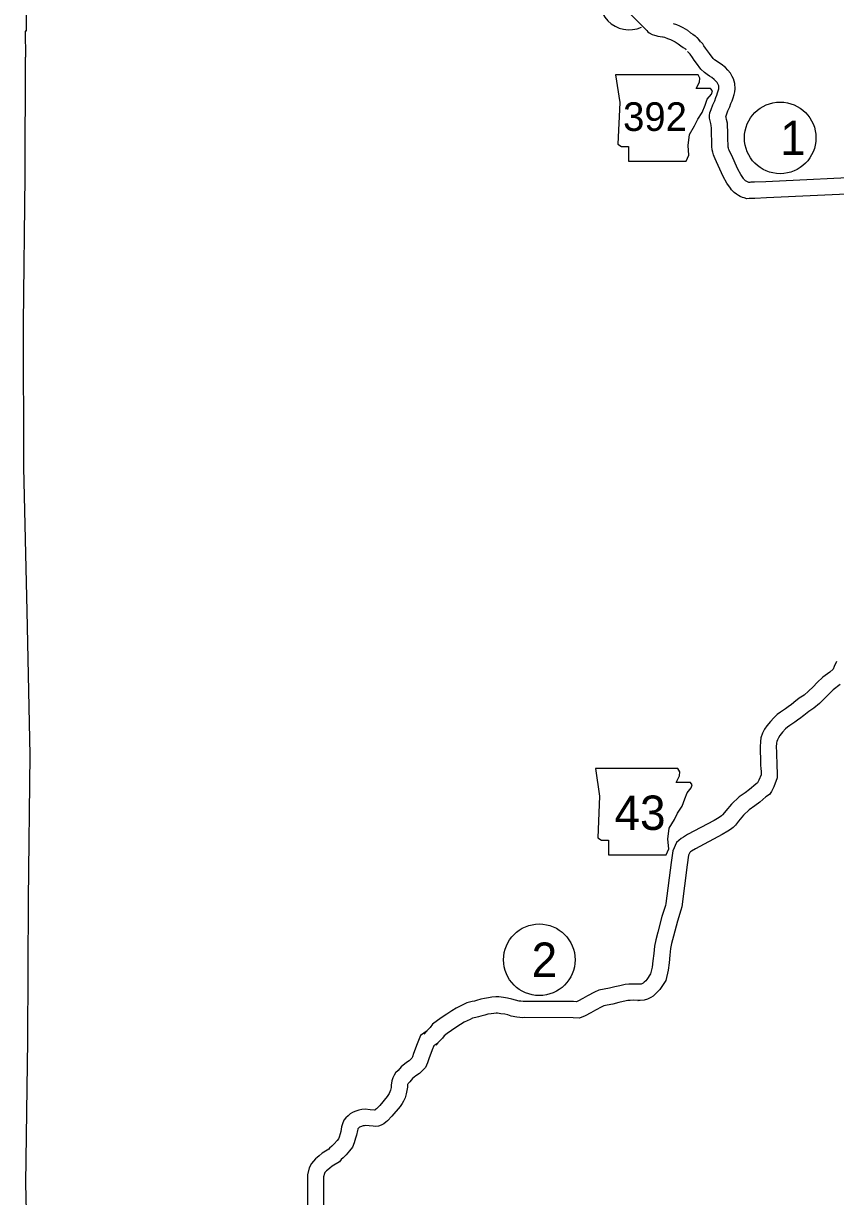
# Model space of a CAD drawing. Extents: x -939622 to -934245, y 1383184 to 1385301.
# Drawn here: x -935269.6 to -935224.7, y 1384172.8 to 1384237.7 of the extents above; entities that cross this region are included whole.
import ezdxf

# ---------------------------------------------------------------- set-up
doc = ezdxf.new("R2010")
doc.units = 0
for name, color, linetype in [('2', 7, 'Continuous'), ('Level 10', 7, 'Continuous'), ('Level 2', 7, 'Continuous'), ('Level 21', 7, 'Continuous'), ('Level 24', 7, 'Continuous'), ('Level 27', 7, 'Continuous')]:
    doc.layers.add(name, color=color, linetype=linetype)

msp = doc.modelspace()

# ---------------------------------------------------------------- linework, layer by layer
at = {"layer": '2'}
for points in [[(-935269.516, 1384258.799), (-935269.508, 1384257.246), (-935269.519, 1384253.237), (-935269.541, 1384245.249), (-935269.5, 1384237.29), (-935269.551, 1384237.286), (-935269.536, 1384235.856)], [(-935269.336, 1384165.704), (-935269.51, 1384173.539), (-935269.41, 1384181.419), (-935269.369, 1384189.244), (-935269.268, 1384197.25), (-935269.44, 1384205.199), (-935269.624, 1384213.144), (-935269.647, 1384221.105), (-935269.555, 1384229.264), (-935269.536, 1384235.856)]]:
    msp.add_lwpolyline(points, dxfattribs=at)
at = {"layer": 'Level 10'}
for p, q in [((-935235.596, 1384184.554), (-935235.609, 1384184.555)), ((-935235.63, 1384183.655), (-935235.617, 1384183.655))]:
    msp.add_line(p, q, dxfattribs=at)
for points in [[(-935238.986, 1384241.171), (-935235.22, 1384237.424), (-935235.178, 1384237.379), (-935235.136, 1384237.317), (-935235.072, 1384237.26), (-935235.001, 1384237.189), (-935234.835, 1384237.096), (-935234.708, 1384237.058), (-935234.637, 1384237.041), (-935234.527, 1384237.02), (-935234.386, 1384236.997), (-935234.267, 1384236.984), (-935234.226, 1384236.979), (-935234.158, 1384236.953), (-935233.989, 1384236.878), (-935233.819, 1384236.822), (-935233.705, 1384236.77), (-935233.562, 1384236.698), (-935233.39, 1384236.596), (-935233.245, 1384236.482), (-935233.11, 1384236.387), (-935232.997, 1384236.305), (-935232.973, 1384236.287), (-935232.961, 1384236.272), (-935232.948, 1384236.251)], [(-935233.664, 1384237.718), (-935233.492, 1384237.662), (-935233.317, 1384237.582), (-935233.129, 1384237.488), (-935232.88, 1384237.34), (-935232.706, 1384237.203), (-935232.588, 1384237.119), (-935232.46, 1384237.028), (-935232.352, 1384236.944), (-935232.225, 1384236.797), (-935232.171, 1384236.705)], [(-935228.541, 1384228.957), (-935229.164, 1384228.924), (-935229.372, 1384228.924), (-935229.419, 1384228.921), (-935229.482, 1384228.923), (-935229.521, 1384228.936), (-935229.563, 1384228.954), (-935229.596, 1384228.972), (-935229.659, 1384229.01), (-935229.694, 1384229.036), (-935229.749, 1384229.096), (-935229.777, 1384229.132), (-935229.93, 1384229.353), (-935230.094, 1384229.644), (-935230.45, 1384230.436), (-935230.53, 1384230.605), (-935230.57, 1384230.696), (-935230.586, 1384230.735), (-935230.607, 1384230.814), (-935230.621, 1384230.868), (-935230.625, 1384230.949), (-935230.637, 1384231.345), (-935230.642, 1384231.531), (-935230.647, 1384231.657), (-935230.652, 1384231.828), (-935230.657, 1384231.96), (-935230.668, 1384232.201), (-935230.72, 1384232.402), (-935230.744, 1384232.504), (-935230.753, 1384232.554), (-935230.72, 1384232.656), (-935230.639, 1384232.874), (-935230.54, 1384233.095), (-935230.471, 1384233.278), (-935230.408, 1384233.428), (-935230.351, 1384233.608), (-935230.296, 1384233.778), (-935230.254, 1384233.933), (-935230.24, 1384234.095), (-935230.252, 1384234.397), (-935230.286, 1384234.526), (-935230.333, 1384234.651), (-935230.398, 1384234.785), (-935230.496, 1384234.959), (-935230.639, 1384235.127), (-935230.774, 1384235.283), (-935231.017, 1384235.469), (-935231.168, 1384235.562), (-935231.286, 1384235.641), (-935231.383, 1384235.707), (-935231.462, 1384235.779), (-935231.66, 1384236.056), (-935231.774, 1384236.209), (-935231.873, 1384236.345), (-935231.969, 1384236.485), (-935232.024, 1384236.582), (-935232.244, 1384236.799)], [(-935228.494, 1384228.058), (-935229.141, 1384228.024), (-935229.342, 1384228.024), (-935229.403, 1384228.02), (-935229.47, 1384228.022), (-935229.597, 1384228.014), (-935229.745, 1384228.062), (-935229.837, 1384228.093), (-935229.952, 1384228.14), (-935230.046, 1384228.192), (-935230.159, 1384228.26), (-935230.299, 1384228.364), (-935230.439, 1384228.517), (-935230.503, 1384228.6), (-935230.694, 1384228.874), (-935230.899, 1384229.238), (-935231.267, 1384230.059), (-935231.348, 1384230.23), (-935231.401, 1384230.349), (-935231.442, 1384230.453), (-935231.477, 1384230.584), (-935231.514, 1384230.728), (-935231.525, 1384230.91), (-935231.536, 1384231.319), (-935231.542, 1384231.501), (-935231.546, 1384231.626), (-935231.552, 1384231.798), (-935231.556, 1384231.924), (-935231.563, 1384232.067), (-935231.593, 1384232.184), (-935231.626, 1384232.321), (-935231.654, 1384232.481), (-935231.656, 1384232.626), (-935231.632, 1384232.762), (-935231.57, 1384232.952), (-935231.472, 1384233.216), (-935231.372, 1384233.437), (-935231.308, 1384233.61), (-935231.254, 1384233.739), (-935231.208, 1384233.884), (-935231.159, 1384234.035), (-935231.144, 1384234.09), (-935231.142, 1384234.115), (-935231.147, 1384234.26), (-935231.161, 1384234.296), (-935231.195, 1384234.366), (-935231.238, 1384234.442), (-935231.321, 1384234.541), (-935231.393, 1384234.623), (-935231.527, 1384234.726), (-935231.654, 1384234.804), (-935231.791, 1384234.896), (-935231.943, 1384235), (-935232.138, 1384235.177), (-935232.387, 1384235.525), (-935232.499, 1384235.675), (-935232.608, 1384235.825), (-935232.733, 1384236.007), (-935232.745, 1384236.029), (-935232.875, 1384236.157)], [(-935222.504, 1384229.247), (-935228.539, 1384228.957)], [(-935222.451, 1384228.349), (-935228.496, 1384228.058)], [(-935224.631, 1384202.41), (-935224.756, 1384202.127), (-935224.82, 1384201.988), (-935224.999, 1384201.819), (-935225.381, 1384201.536), (-935225.692, 1384201.247), (-935225.92, 1384201.007), (-935226.178, 1384200.759), (-935226.421, 1384200.552), (-935226.688, 1384200.373), (-935226.99, 1384200.136), (-935227.143, 1384200.016)], [(-935224.42, 1384201.128), (-935224.805, 1384200.843), (-935225.058, 1384200.607), (-935225.281, 1384200.372), (-935225.574, 1384200.09), (-935225.878, 1384199.833), (-935226.159, 1384199.644), (-935226.434, 1384199.428), (-935226.679, 1384199.236), (-935226.709, 1384199.215)], [(-935227.143, 1384200.016), (-935227.221, 1384199.955), (-935227.447, 1384199.791), (-935227.721, 1384199.61), (-935227.917, 1384199.469), (-935228.092, 1384199.296), (-935228.289, 1384199.081), (-935228.481, 1384198.846), (-935228.611, 1384198.654), (-935228.731, 1384198.444), (-935228.815, 1384198.184), (-935228.842, 1384197.987), (-935228.862, 1384197.681), (-935228.851, 1384197.376), (-935228.842, 1384197.103), (-935228.829, 1384196.85), (-935228.826, 1384196.612)], [(-935226.717, 1384199.209), (-935226.935, 1384199.051), (-935227.209, 1384198.87), (-935227.334, 1384198.779), (-935227.444, 1384198.672), (-935227.608, 1384198.492), (-935227.759, 1384198.307), (-935227.847, 1384198.178), (-935227.903, 1384198.079), (-935227.934, 1384197.983), (-935227.946, 1384197.897), (-935227.961, 1384197.667), (-935227.952, 1384197.408), (-935227.942, 1384197.14), (-935227.93, 1384196.877), (-935227.926, 1384196.612)], [(-935227.926, 1384196.612), (-935227.926, 1384196.578), (-935227.904, 1384196.305), (-935227.904, 1384195.961), (-935228.106, 1384195.466), (-935228.228, 1384195.218), (-935228.342, 1384195.055), (-935228.532, 1384194.913), (-935228.876, 1384194.631), (-935229.14, 1384194.412), (-935229.454, 1384194.202), (-935229.776, 1384193.902), (-935230.053, 1384193.564), (-935230.226, 1384193.355), (-935230.351, 1384193.212), (-935230.502, 1384193.118), (-935230.64, 1384193.026), (-935230.953, 1384192.828), (-935232.426, 1384192.044), (-935232.647, 1384191.907), (-935232.72, 1384191.867), (-935232.752, 1384191.84), (-935232.817, 1384191.689), (-935232.888, 1384191.159), (-935233.186, 1384188.833), (-935233.244, 1384188.639), (-935233.435, 1384188.046), (-935233.657, 1384187.199), (-935233.755, 1384186.806), (-935233.818, 1384186.518), (-935233.85, 1384186.16), (-935233.896, 1384185.741), (-935233.939, 1384185.33), (-935234.085, 1384184.757), (-935234.406, 1384184.263), (-935234.535, 1384184.118), (-935234.643, 1384184.014), (-935234.773, 1384183.885), (-935234.915, 1384183.809), (-935235.009, 1384183.76), (-935235.1, 1384183.718), (-935235.279, 1384183.658), (-935235.496, 1384183.65), (-935235.63, 1384183.655)], [(-935228.826, 1384196.612), (-935228.825, 1384196.536), (-935228.804, 1384196.269), (-935228.804, 1384196.138), (-935228.927, 1384195.835), (-935229, 1384195.687), (-935229.086, 1384195.623), (-935229.449, 1384195.325), (-935229.679, 1384195.134), (-935230.014, 1384194.91), (-935230.434, 1384194.52), (-935230.748, 1384194.135), (-935230.912, 1384193.937), (-935230.941, 1384193.904), (-935230.987, 1384193.875), (-935231.129, 1384193.782), (-935231.406, 1384193.606), (-935232.874, 1384192.825), (-935233.1, 1384192.685), (-935233.23, 1384192.614), (-935233.495, 1384192.391), (-935233.693, 1384191.931), (-935233.78, 1384191.276), (-935234.07, 1384189.02), (-935234.104, 1384188.906), (-935234.299, 1384188.298), (-935234.529, 1384187.421), (-935234.631, 1384187.012), (-935234.709, 1384186.655), (-935234.745, 1384186.249), (-935234.791, 1384185.837), (-935234.827, 1384185.49), (-935234.921, 1384185.123), (-935235.124, 1384184.81), (-935235.185, 1384184.742), (-935235.272, 1384184.657), (-935235.314, 1384184.616), (-935235.334, 1384184.605), (-935235.406, 1384184.568), (-935235.435, 1384184.555), (-935235.442, 1384184.552), (-935235.495, 1384184.55), (-935235.596, 1384184.554)], [(-935235.609, 1384184.555), (-935235.881, 1384184.557), (-935236.122, 1384184.554), (-935236.322, 1384184.528), (-935236.632, 1384184.466), (-935236.892, 1384184.407), (-935237.198, 1384184.332), (-935237.494, 1384184.276), (-935237.793, 1384184.217), (-935238.026, 1384184.111), (-935238.406, 1384183.904), (-935238.666, 1384183.754), (-935238.913, 1384183.622), (-935239.023, 1384183.58), (-935239.193, 1384183.584), (-935241.884, 1384183.599), (-935241.982, 1384183.598), (-935242.097, 1384183.603), (-935242.192, 1384183.613), (-935242.404, 1384183.657), (-935242.598, 1384183.721), (-935242.843, 1384183.771), (-935243.074, 1384183.805), (-935243.32, 1384183.842), (-935243.499, 1384183.848), (-935243.703, 1384183.831), (-935243.893, 1384183.802), (-935244.11, 1384183.766), (-935244.319, 1384183.716), (-935244.553, 1384183.651), (-935244.671, 1384183.619), (-935244.803, 1384183.589), (-935245.104, 1384183.521), (-935245.31, 1384183.408), (-935245.691, 1384183.231), (-935245.926, 1384183.077), (-935246.207, 1384182.9), (-935246.465, 1384182.725), (-935246.72, 1384182.535), (-935246.997, 1384182.329), (-935247.124, 1384182.162), (-935247.243, 1384182.043), (-935247.355, 1384181.924), (-935247.478, 1384181.792)], [(-935235.617, 1384183.655), (-935235.879, 1384183.657), (-935236.059, 1384183.655), (-935236.177, 1384183.64), (-935236.442, 1384183.586), (-935236.685, 1384183.531), (-935237.008, 1384183.452), (-935237.323, 1384183.392), (-935237.516, 1384183.354), (-935237.623, 1384183.305), (-935237.966, 1384183.119), (-935238.23, 1384182.967), (-935238.538, 1384182.802), (-935238.865, 1384182.677), (-935239.205, 1384182.684), (-935241.881, 1384182.699), (-935241.999, 1384182.697), (-935242.166, 1384182.706), (-935242.33, 1384182.723), (-935242.637, 1384182.786), (-935242.829, 1384182.849), (-935243, 1384182.884), (-935243.208, 1384182.915), (-935243.402, 1384182.945), (-935243.475, 1384182.947), (-935243.596, 1384182.937), (-935243.753, 1384182.913), (-935243.932, 1384182.883), (-935244.094, 1384182.844), (-935244.315, 1384182.783), (-935244.454, 1384182.745), (-935244.604, 1384182.711), (-935244.783, 1384182.671), (-935244.904, 1384182.605), (-935245.252, 1384182.442), (-935245.44, 1384182.32), (-935245.714, 1384182.147), (-935245.944, 1384181.991), (-935246.183, 1384181.813), (-935246.358, 1384181.683), (-935246.444, 1384181.57), (-935246.597, 1384181.416), (-935246.698, 1384181.309), (-935246.818, 1384181.18)], [(-935247.298, 1384181.975), (-935247.66, 1384181.702), (-935247.846, 1384181.246), (-935248.048, 1384180.714), (-935248.11, 1384180.523), (-935248.138, 1384180.461), (-935248.294, 1384180.308), (-935248.443, 1384180.209), (-935248.725, 1384179.983), (-935248.903, 1384179.775), (-935249.051, 1384179.637), (-935249.121, 1384179.524), (-935249.201, 1384179.373), (-935249.255, 1384179.202), (-935249.286, 1384178.957), (-935249.283, 1384178.902), (-935249.293, 1384178.841), (-935249.331, 1384178.69), (-935249.357, 1384178.584), (-935249.402, 1384178.499), (-935249.434, 1384178.439), (-935249.506, 1384178.342), (-935249.911, 1384177.846), (-935250.102, 1384177.651), (-935250.154, 1384177.608), (-935250.181, 1384177.585), (-935250.215, 1384177.587), (-935250.441, 1384177.605), (-935250.73, 1384177.625), (-935250.907, 1384177.607), (-935251.071, 1384177.576), (-935251.292, 1384177.501), (-935251.427, 1384177.446), (-935251.561, 1384177.369), (-935251.671, 1384177.273), (-935251.801, 1384177.154), (-935251.899, 1384177.032), (-935251.988, 1384176.827), (-935252.034, 1384176.654), (-935252.08, 1384176.394), (-935252.115, 1384176.275), (-935252.174, 1384176.076), (-935252.21, 1384175.996), (-935252.277, 1384175.907), (-935252.448, 1384175.721), (-935252.574, 1384175.583), (-935252.697, 1384175.473), (-935252.744, 1384175.418), (-935253.097, 1384175.203), (-935253.269, 1384175.051), (-935253.374, 1384174.96), (-935253.47, 1384174.881), (-935253.588, 1384174.759), (-935253.701, 1384174.635), (-935253.827, 1384174.38), (-935253.925, 1384173.999), (-935253.926, 1384170.131)], [(-935246.755, 1384181.258), (-935246.92, 1384181.133), (-935247.008, 1384180.916), (-935247.199, 1384180.414), (-935247.269, 1384180.202), (-935247.384, 1384179.94), (-935247.725, 1384179.605), (-935247.911, 1384179.481), (-935248.096, 1384179.333), (-935248.253, 1384179.151), (-935248.347, 1384179.063), (-935248.368, 1384179.024), (-935248.373, 1384179.008), (-935248.383, 1384178.923), (-935248.38, 1384178.851), (-935248.411, 1384178.66), (-935248.457, 1384178.475), (-935248.509, 1384178.262), (-935248.607, 1384178.077), (-935248.671, 1384177.956), (-935248.796, 1384177.789), (-935249.24, 1384177.245), (-935249.492, 1384176.988), (-935249.577, 1384176.917), (-935249.691, 1384176.821), (-935249.848, 1384176.745), (-935249.98, 1384176.701), (-935250.139, 1384176.681), (-935250.278, 1384176.689), (-935250.507, 1384176.707), (-935250.716, 1384176.722), (-935250.779, 1384176.715), (-935250.842, 1384176.704), (-935250.975, 1384176.658), (-935251.032, 1384176.635), (-935251.036, 1384176.633), (-935251.069, 1384176.603), (-935251.127, 1384176.55), (-935251.135, 1384176.531), (-935251.154, 1384176.458), (-935251.203, 1384176.189), (-935251.252, 1384176.02), (-935251.329, 1384175.762), (-935251.43, 1384175.536), (-935251.585, 1384175.33), (-935251.785, 1384175.113), (-935251.94, 1384174.944), (-935252.051, 1384174.843), (-935252.153, 1384174.724), (-935252.561, 1384174.475), (-935252.676, 1384174.374), (-935252.793, 1384174.272), (-935252.858, 1384174.219), (-935252.931, 1384174.143), (-935252.951, 1384174.122), (-935252.979, 1384174.065), (-935253.025, 1384173.886), (-935253.026, 1384169.977)]]:
    msp.add_lwpolyline(points, dxfattribs=at)
at = {"layer": 'Level 2'}
for points in [[(-935269.515, 1384258.573), (-935269.508, 1384257.246), (-935269.519, 1384253.237), (-935269.541, 1384245.249), (-935269.5, 1384237.29), (-935269.551, 1384237.286), (-935269.536, 1384235.856)], [(-935269.336, 1384165.704), (-935269.51, 1384173.539), (-935269.41, 1384181.419), (-935269.369, 1384189.244), (-935269.268, 1384197.25), (-935269.44, 1384205.199), (-935269.624, 1384213.144), (-935269.647, 1384221.105), (-935269.555, 1384229.264), (-935269.536, 1384235.856)]]:
    msp.add_lwpolyline(points, dxfattribs=at)
at = {"layer": 'Level 21'}
for points in [[(-935236.857, 1384234.873), (-935236.628, 1384233.35), (-935236.73, 1384231.041), (-935236.527, 1384230.914), (-935236.146, 1384230.914), (-935236.146, 1384230.102), (-935232.949, 1384230.102), (-935232.796, 1384230.432), (-935232.847, 1384230.965), (-935232.771, 1384231.574), (-935232.492, 1384232.056), (-935232.314, 1384232.411), (-935232.06, 1384232.792), (-935231.908, 1384233.198), (-935231.781, 1384233.528), (-935231.553, 1384233.807), (-935231.502, 1384233.985), (-935231.604, 1384234.112), (-935232.39, 1384234.112), (-935232.213, 1384234.467), (-935232.187, 1384234.695), (-935232.293, 1384234.871)], [(-935237.969, 1384196.479), (-935237.741, 1384194.957), (-935237.843, 1384192.647), (-935237.64, 1384192.52), (-935237.259, 1384192.52), (-935237.259, 1384191.708), (-935234.061, 1384191.708), (-935233.909, 1384192.038), (-935233.96, 1384192.571), (-935233.884, 1384193.18), (-935233.605, 1384193.662), (-935233.427, 1384194.018), (-935233.173, 1384194.398), (-935233.021, 1384194.804), (-935232.894, 1384195.134), (-935232.666, 1384195.413), (-935232.615, 1384195.591), (-935232.716, 1384195.718), (-935233.503, 1384195.718), (-935233.325, 1384196.073), (-935233.3, 1384196.302), (-935233.405, 1384196.477)]]:
    msp.add_lwpolyline(points, close=True, dxfattribs=at)
at = {"layer": 'Level 24'}
msp.add_arc((-935236.111, 1384239.015), 1.65, 153.43495, 294.70242, dxfattribs=at)
at = {"layer": 'Level 27'}
for centre in [(-935227.744, 1384231.381), (-935241.083, 1384185.903)]:
    msp.add_circle(centre, 1.98, dxfattribs=at)

# ---------------------------------------------------------------- texts
at = {"layer": 'Level 21'}
for s, height, p in [('392', 1.584, (-935236.444, 1384231.768)), ('43', 1.9008, (-935236.92, 1384193.088))]:
    msp.add_text(s, height=height, dxfattribs=at).set_placement(p)
at = {"layer": 'Level 27'}
for s, p in [('1', (-935227.744, 1384230.431)), ('2', (-935241.508, 1384184.953))]:
    msp.add_text(s, height=1.901, dxfattribs=at).set_placement(p)

doc.saveas('drawing.dxf')
